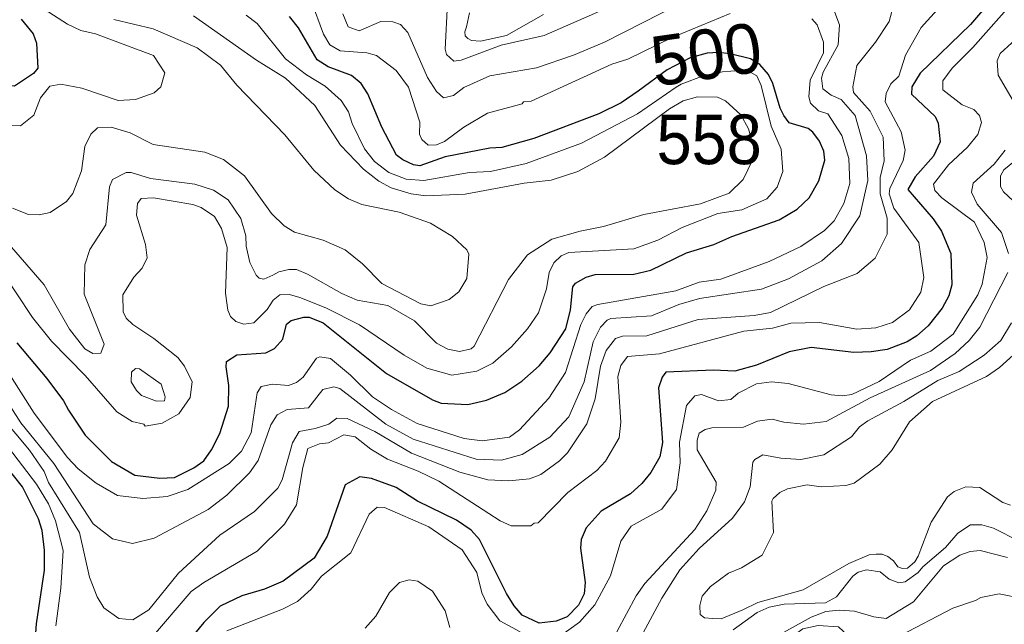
# Model space of a CAD drawing. Extents: x 673.3 to 698.5, y 6984.3 to 7012.3.
# Drawn here: x 687.883 to 689.47, y 7005.405 to 7006.379 of the extents above; entities that cross this region are included whole.
import ezdxf
from ezdxf.enums import TextEntityAlignment as Align

# ---------------------------------------------------------------- set-up
doc = ezdxf.new("R2010")
doc.units = 0
doc.header["$LTSCALE"] = 0.032
doc.layers.add('1', color=7, linetype='Continuous', lineweight=25)
doc.layers.add('2', color=7, linetype='Continuous', lineweight=13)
doc.layers.add('21', color=7, linetype='Continuous')
doc.layers.add('61', color=7, linetype='Continuous')

msp = doc.modelspace()

# ---------------------------------------------------------------- linework, layer by layer
at = {"layer": '1'}
for points in [[(687.8851, 7006.3799), (687.9043, 7006.3563), (687.9098, 7006.3412), (687.9119, 7006.3013), (687.9048, 7006.2927), (687.8743, 7006.2723), (687.7282, 7006.2756), (687.6752, 7006.287), (687.6371, 7006.3051), (687.5577, 7006.3523), (687.5259, 7006.3768), (687.4805, 7006.4252)], [(689.4599, 7006.424), (689.4153, 7006.3713), (689.3345, 7006.2932), (689.321, 7006.2708), (689.3205, 7006.2591), (689.3585, 7006.2234), (689.3635, 7006.2125), (689.3666, 7006.1822), (689.356, 7006.1591), (689.3263, 7006.1259), (689.3145, 7006.1054), (689.3554, 7006.0586), (689.3685, 7006.0382), (689.3837, 7006.0027), (689.3853, 7005.9522), (689.3804, 7005.9341), (689.3699, 7005.9144), (689.3473, 7005.8857), (689.3289, 7005.8696), (689.3134, 7005.8601), (689.2814, 7005.848), (689.2554, 7005.844), (689.2274, 7005.8431), (689.1587, 7005.8512), (689.1234, 7005.844), (689.0707, 7005.8226), (689.0355, 7005.813), (689.0013, 7005.8146), (688.9243, 7005.8111), (688.9183, 7005.803), (688.9123, 7005.7861), (688.9188, 7005.6978), (688.9146, 7005.6747), (688.9002, 7005.6495)], [(688.4667, 7006.2063), (688.4441, 7006.2597), (688.4333, 7006.2763), (688.4178, 7006.2893), (688.3802, 7006.3034), (688.3625, 7006.3147), (688.3322, 7006.3662), (688.3174, 7006.3842)], [(687.8779, 7005.8584), (687.9266, 7005.801), (687.9535, 7005.7652), (687.9612, 7005.75), (687.9884, 7005.7099), (688.0309, 7005.6675), (688.0685, 7005.6455), (688.1085, 7005.6406), (688.1322, 7005.6415), (688.1637, 7005.6569), (688.1795, 7005.6684), (688.1917, 7005.6861), (688.2052, 7005.7125), (688.2191, 7005.7567), (688.22, 7005.7896), (688.2153, 7005.8197), (688.2162, 7005.8286), (688.2326, 7005.839), (688.2797, 7005.8425), (688.2935, 7005.8493), (688.3067, 7005.8643), (688.313, 7005.8887), (688.3202, 7005.8943), (688.3406, 7005.9), (688.3494, 7005.9001), (688.372, 7005.8905), (688.4738, 7005.809), (688.5483, 7005.7667), (688.5619, 7005.7615), (688.6049, 7005.7592), (688.6352, 7005.766), (688.6648, 7005.7784), (688.6921, 7005.7965), (688.7203, 7005.8213), (688.7379, 7005.8422), (688.7633, 7005.8808), (688.7709, 7005.9119), (688.7744, 7005.9487), (688.7789, 7005.9548), (688.7957, 7005.9644), (688.8105, 7005.9685), (688.8726, 7005.9694), (688.9004, 7005.9755), (688.9575, 7006.0034), (689.0017, 7006.0168), (689.0306, 7006.0297), (689.1071, 7006.0566), (689.1362, 7006.0739), (689.1552, 7006.092), (689.1709, 7006.1194), (689.1809, 7006.1528), (689.1793, 7006.1672), (689.172, 7006.1835), (689.1614, 7006.198), (689.154, 7006.2038), (689.123, 7006.2131), (689.1144, 7006.2249), (689.1085, 7006.2367), (689.097, 7006.2766), (689.0899, 7006.2909), (689.0758, 7006.3071), (689.0609, 7006.3164), (689.0281, 7006.3242), (689.0092, 7006.3264), (688.991, 7006.3252), (688.9634, 7006.318), (688.9265, 7006.2987), (688.8795, 7006.2643), (688.8523, 7006.2453), (688.8166, 7006.2273), (688.7117, 7006.1878), (688.6602, 7006.1733), (688.6407, 7006.1721), (688.5687, 7006.1583), (688.528, 7006.1438), (688.5178, 7006.1451), (688.5004, 7006.1532), (688.4904, 7006.1608), (688.4667, 7006.2063)], [(687.9073, 7005.3691), (687.9098, 7005.4056), (687.9228, 7005.492), (687.9227, 7005.5245), (687.9187, 7005.5561), (687.9128, 7005.5746), (687.8871, 7005.6262), (687.8584, 7005.6631)], [(688.9002, 7005.6495), (688.8859, 7005.6319), (688.8672, 7005.6149), (688.8201, 7005.5872), (688.7958, 7005.5604), (688.7877, 7005.5416), (688.7869, 7005.5277), (688.7941, 7005.472), (688.7925, 7005.4541), (688.7833, 7005.4357), (688.7653, 7005.417), (688.7478, 7005.4097), (688.7201, 7005.4066), (688.6928, 7005.4194), (688.6797, 7005.4349), (688.6675, 7005.4547), (688.6241, 7005.5415), (688.6106, 7005.5566), (688.5867, 7005.5726), (688.5242, 7005.6035), (688.4895, 7005.6256), (688.4496, 7005.6401), (688.431, 7005.6426), (688.4074, 7005.6296), (688.3782, 7005.5469), (688.3573, 7005.5115), (688.3075, 7005.4744), (688.2775, 7005.4616), (688.2406, 7005.4506), (688.2059, 7005.434), (688.1798, 7005.408), (688.1214, 7005.3374)]]:
    msp.add_lwpolyline(points, dxfattribs=at)
at = {"layer": '2'}
for points in [[(687.8683, 7006.2089), (687.8842, 7006.208), (687.9056, 7006.2254), (687.9161, 7006.2532), (687.9314, 7006.2723), (687.9488, 7006.2755), (687.9827, 7006.269), (688.0412, 7006.2493), (688.0692, 7006.2507), (688.0996, 7006.2614), (688.1104, 7006.2713), (688.1166, 7006.2934), (688.0986, 7006.3217), (688.0049, 7006.3567), (687.9811, 7006.362), (687.9597, 7006.3723), (687.8239, 7006.4597)], [(689.3772, 7006.4131), (689.336, 7006.3669), (689.3106, 7006.3222), (689.2997, 7006.2885), (689.2869, 7006.2761), (689.2793, 7006.2604), (689.2779, 7006.2471), (689.3038, 7006.1984), (689.3104, 7006.1692), (689.307, 7006.1522), (689.2852, 7006.1074), (689.2846, 7006.0988), (689.2919, 7006.0757), (689.3322, 7006.02), (689.3405, 7005.9637), (689.3356, 7005.9403), (689.317, 7005.9117), (689.29, 7005.8912), (689.2629, 7005.8829), (689.232, 7005.8806), (689.172, 7005.8911), (689.1256, 7005.8904), (689.0962, 7005.8823), (689.0502, 7005.8773), (688.9143, 7005.8409), (688.8626, 7005.8364), (688.8519, 7005.8219), (688.8471, 7005.804), (688.8519, 7005.7305), (688.8493, 7005.7052), (688.8271, 7005.6679), (688.8131, 7005.6528), (688.7664, 7005.6175), (688.7188, 7005.5682), (688.7119, 7005.5677), (688.7068, 7005.5638), (688.6748, 7005.5637), (688.6572, 7005.5715), (688.5584, 7005.6356), (688.5251, 7005.6518), (688.4759, 7005.6708), (688.4487, 7005.6871), (688.4236, 7005.707), (688.4051, 7005.7103), (688.3804, 7005.6974), (688.3658, 7005.6956), (688.347, 7005.688), (688.3389, 7005.6578), (688.3291, 7005.5972), (688.3095, 7005.5662), (688.2658, 7005.5227), (688.1796, 7005.4725), (688.159, 7005.4578), (688.0919, 7005.3795)], [(689.0281, 7006.3893), (688.9348, 7006.3507), (688.8631, 7006.3157), (688.8371, 7006.3075), (688.7072, 7006.2482), (688.695, 7006.247), (688.6928, 7006.2437), (688.6369, 7006.2286), (688.5987, 7006.2062), (688.5676, 7006.1828), (688.5544, 7006.1777), (688.5411, 7006.177), (688.531, 7006.1863), (688.5272, 7006.195), (688.5279, 7006.2139), (688.5094, 7006.2704), (688.4897, 7006.2973), (688.458, 7006.3214), (688.4423, 7006.326), (688.3993, 7006.329), (688.3827, 7006.3387), (688.3723, 7006.3559), (688.3527, 7006.4099)], [(688.8354, 7006.4004), (688.7284, 7006.3539), (688.6587, 7006.3382), (688.5944, 7006.3139), (688.5827, 7006.3122), (688.5709, 7006.323), (688.5686, 7006.3315), (688.5726, 7006.4057)], [(688.7545, 7005.3861), (688.7851, 7005.4081), (688.8097, 7005.4361), (688.8351, 7005.483), (688.8517, 7005.5387), (688.8686, 7005.563), (688.9179, 7005.5906), (688.9413, 7005.6223), (688.9472, 7005.6649), (688.9465, 7005.6984), (688.9574, 7005.7575), (688.971, 7005.7732), (688.9817, 7005.7754), (689.0091, 7005.7649), (689.0291, 7005.7674), (689.0412, 7005.7773), (689.0705, 7005.7923), (689.0948, 7005.7958), (689.1218, 7005.7932), (689.1909, 7005.7747), (689.2088, 7005.7731), (689.2244, 7005.7755), (689.2685, 7005.7963), (689.3186, 7005.8308), (689.3515, 7005.8449), (689.3876, 7005.8723), (689.4275, 7005.9357), (689.4344, 7005.9532), (689.4422, 7005.9962), (689.4375, 7006.0203), (689.422, 7006.0532), (689.3693, 7006.0922), (689.3581, 7006.104), (689.3561, 7006.1142), (689.3799, 7006.1455), (689.4105, 7006.1736), (689.4273, 7006.1944), (689.4334, 7006.2134), (689.4302, 7006.2249), (689.4208, 7006.2343), (689.4019, 7006.242), (689.3708, 7006.2661), (689.3708, 7006.2808), (689.3858, 7006.3012), (689.4193, 7006.3347), (689.4906, 7006.4154)], [(689.0666, 7005.9024), (689.093, 7005.9076), (689.1791, 7005.9492), (689.2326, 7005.9703), (689.262, 7005.9948), (689.2811, 7006.0336), (689.2811, 7006.0594), (689.2698, 7006.0985), (689.2698, 7006.1248), (689.2762, 7006.1519), (689.2746, 7006.1897), (689.2536, 7006.2321), (689.2271, 7006.2617), (689.2258, 7006.2709), (689.2325, 7006.3057), (689.2623, 7006.3433), (689.2843, 7006.3765), (689.2925, 7006.4066)], [(688.4037, 7006.3888), (688.4122, 7006.3677), (688.43, 7006.3612), (688.4647, 7006.3764), (688.4844, 7006.3757), (688.4964, 7006.3714), (688.5084, 7006.3584), (688.5401, 7006.2862), (688.5546, 7006.2636), (688.566, 7006.2536), (688.5823, 7006.2572), (688.5986, 7006.2698), (688.6406, 7006.2889), (688.7156, 7006.3015), (688.7753, 7006.322), (688.8253, 7006.3428), (688.947, 7006.4048)], [(688.6079, 7006.3901), (688.6029, 7006.368), (688.6004, 7006.3598), (688.6009, 7006.353), (688.6054, 7006.3491), (688.6108, 7006.3455), (688.6254, 7006.3448), (688.6676, 7006.3536)], [(689.1917, 7006.4039), (689.2045, 7006.3708)], [(687.8557, 7006.0289), (687.9219, 7005.9522), (687.9628, 7005.8803), (687.9875, 7005.8491), (688.0008, 7005.8415), (688.0135, 7005.8418), (688.0188, 7005.8566), (687.9864, 7005.9369), (687.9875, 7005.9843), (687.9959, 7006.009), (688.0213, 7006.0486), (688.0277, 7006.1099), (688.0324, 7006.1219), (688.0546, 7006.1329), (688.0622, 7006.1329), (688.0934, 7006.1233), (688.1651, 7006.1143), (688.195, 7006.1043), (688.2189, 7006.0889), (688.2391, 7006.0587), (688.2475, 7006.0311), (688.2477, 7006.0142), (688.2537, 7005.988), (688.264, 7005.9675), (688.2687, 7005.9625), (688.2765, 7005.9609), (688.291, 7005.9673), (688.3003, 7005.9731), (688.3166, 7005.9765), (688.3289, 7005.9765), (688.3469, 7005.9691), (688.4022, 7005.938), (688.4266, 7005.9273), (688.4762, 7005.9188), (688.5194, 7005.8939), (688.5549, 7005.8578), (688.5729, 7005.8483), (688.5915, 7005.8448), (688.6107, 7005.8488), (688.6153, 7005.8532), (688.6708, 7005.9605), (688.7016, 7006.0004), (688.7404, 7006.0253), (688.786, 7006.0385), (688.8237, 7006.0459), (688.889, 7006.0655), (688.9803, 7006.0823), (689.0263, 7006.0995), (689.0489, 7006.1217), (689.0638, 7006.153), (689.0674, 7006.1692), (689.0578, 7006.2033), (689.0455, 7006.2261), (689.0205, 7006.2486), (689.0075, 7006.2543), (688.9756, 7006.2552), (688.9522, 7006.2486), (688.93, 7006.2358), (688.8257, 7006.1576), (688.7824, 7006.1345), (688.7393, 7006.1205), (688.6961, 7006.1158), (688.601, 7006.098), (688.5372, 7006.0956), (688.5138, 7006.0984), (688.4816, 7006.1085), (688.4616, 7006.1193), (688.4368, 7006.1383), (688.4, 7006.177), (688.3584, 7006.2411), (688.311, 7006.2848), (688.2646, 7006.3139), (688.1627, 7006.3856)], [(688.0345, 7006.3795), (688.0981, 7006.3644), (688.169, 7006.334), (688.2063, 7006.3062), (688.2328, 7006.274), (688.3101, 7006.1935), (688.3567, 7006.1368), (688.3909, 7006.1053), (688.413, 7006.0906), (688.4345, 7006.0813), (688.4943, 7006.069), (688.5452, 7006.0514), (688.5802, 7006.0301), (688.6033, 7006.0086), (688.6068, 7006.0016), (688.6036, 7005.9623), (688.5904, 7005.9407), (688.575, 7005.9286), (688.5455, 7005.918), (688.5294, 7005.9216), (688.4665, 7005.954), (688.4354, 7005.986), (688.4073, 7006.0083), (688.3718, 7006.024), (688.3257, 7006.0366), (688.309, 7006.047), (688.2885, 7006.0671), (688.245, 7006.1276), (688.211, 7006.1541), (688.1814, 7006.1656), (688.0981, 7006.1782), (688.0606, 7006.1968), (688.0302, 7006.2063), (688.0081, 7006.2048), (687.9973, 7006.195), (687.9878, 7006.175), (687.9824, 7006.1356), (687.9683, 7006.0989), (687.9583, 7006.0864), (687.932, 7006.0685), (687.9139, 7006.0646), (687.8971, 7006.0654), (687.8713, 7006.0757)], [(688.2479, 7006.3866), (688.2658, 7006.373), (688.311, 7006.3164), (688.3451, 7006.2903), (688.375, 7006.2719), (688.401, 7006.2492), (688.4128, 7006.231), (688.4189, 7006.2122), (688.4387, 7006.171), (688.4548, 7006.1507), (688.4776, 7006.1328), (688.5055, 7006.1225), (688.5342, 7006.12), (688.6081, 7006.1329), (688.6416, 7006.1345), (688.699, 7006.1475), (688.7882, 7006.1805), (688.8788, 7006.2275), (688.941, 7006.2705), (688.9489, 7006.2753), (688.9861, 7006.2892), (689.0156, 7006.2954), (689.0428, 7006.2976), (689.0585, 7006.296), (689.0708, 7006.2887), (689.0781, 7006.2731), (689.0939, 7006.2079), (689.1104, 7006.1704), (689.1127, 7006.1348), (689.1039, 7006.1095), (689.0869, 7006.0905), (689.0467, 7006.0731), (689.0083, 7006.0671), (688.9508, 7006.0444), (688.9117, 7006.024), (688.8727, 7006.0101), (688.7678, 7006.0042), (688.7558, 7005.9989), (688.7438, 7005.9874), (688.7364, 7005.9718), (688.7321, 7005.9454), (688.7191, 7005.9067), (688.7015, 7005.8808), (688.6758, 7005.8518), (688.6456, 7005.826), (688.6194, 7005.8127), (688.5792, 7005.8065), (688.5389, 7005.8176), (688.5023, 7005.8386), (688.4303, 7005.8874), (688.376, 7005.9149)], [(688.6676, 7006.3536), (688.7272, 7006.3878)], [(689.1685, 7006.3711), (689.1596, 7006.3806)], [(689.4878, 7006.2422), (689.4601, 7006.29), (689.4587, 7006.313), (689.4633, 7006.3247), (689.5195, 7006.3762)], [(689.2045, 7006.3708), (689.2023, 7006.3389), (689.1779, 7006.2948), (689.1753, 7006.2848), (689.1773, 7006.2678), (689.1908, 7006.2577), (689.2072, 7006.2508), (689.2296, 7006.2251), (689.2478, 7006.1601), (689.2501, 7006.1203), (689.2371, 7006.0631), (689.2076, 7006.0188), (689.1758, 7005.9909), (689.1221, 7005.9614), (689.0788, 7005.9448), (688.9786, 7005.9299), (688.9454, 7005.9203), (688.9014, 7005.9021), (688.8359, 7005.8977), (688.83, 7005.8951), (688.8192, 7005.8836), (688.8074, 7005.8601), (688.7928, 7005.7954), (688.7682, 7005.7395), (688.7371, 7005.7065), (688.6928, 7005.6784), (688.6595, 7005.6695), (688.6184, 7005.6709), (688.5172, 7005.703), (688.4729, 7005.7274), (688.3986, 7005.785), (688.3893, 7005.7875), (688.3713, 7005.7833), (688.3482, 7005.7536), (688.3137, 7005.751), (688.2976, 7005.7423), (688.2877, 7005.7261), (688.2672, 7005.6689), (688.2531, 7005.649), (688.2165, 7005.6132), (688.1864, 7005.5897), (688.0997, 7005.5439), (688.0648, 7005.5353), (688.0322, 7005.5424), (688.0011, 7005.5669), (687.938, 7005.6642), (687.8848, 7005.7297), (687.8357, 7005.8054)], [(687.8487, 7005.835), (687.9058, 7005.7451), (687.9596, 7005.6735), (687.9769, 7005.6554), (688.006, 7005.6321), (688.0403, 7005.6126), (688.0812, 7005.6078), (688.1205, 7005.6111), (688.1538, 7005.6222), (688.2206, 7005.6638), (688.2405, 7005.6837), (688.256, 7005.7132), (688.2656, 7005.7779), (688.2721, 7005.7881), (688.2902, 7005.7917), (688.3159, 7005.79), (688.3289, 7005.7944), (688.3399, 7005.8034), (688.3613, 7005.8337), (688.3667, 7005.8357), (688.3837, 7005.8333), (688.4162, 7005.8064), (688.4513, 7005.7716), (688.4821, 7005.7508), (688.5235, 7005.7284), (688.5991, 7005.7043), (688.6285, 7005.7006), (688.6721, 7005.7067), (688.6883, 7005.7182), (688.7359, 7005.7693), (688.7624, 7005.8108), (688.7871, 7005.8881), (688.7959, 7005.9053), (688.8055, 7005.9169), (688.8149, 7005.9204), (688.9402, 7005.9423), (688.978, 7005.9561), (689.0131, 7005.9613), (689.0908, 7005.9898), (689.1418, 7006.0136), (689.1802, 7006.0397), (689.1958, 7006.0551), (689.2113, 7006.0831), (689.2208, 7006.1151), (689.2192, 7006.1555), (689.2081, 7006.1927), (689.1855, 7006.2278), (689.1703, 7006.2325), (689.1575, 7006.2447), (689.1549, 7006.2552), (689.1571, 7006.2818), (689.1784, 7006.3261), (689.1785, 7006.3428), (689.1685, 7006.3711)], [(689.4765, 7006.0027), (689.4654, 7006.0363), (689.4262, 7006.082), (689.4171, 7006.1014), (689.4197, 7006.1159), (689.4535, 7006.1466), (689.4716, 7006.1689)], [(689.5166, 7006.057), (689.4685, 7006.102), (689.4636, 7006.1105), (689.4636, 7006.1278), (689.4694, 7006.1371), (689.4951, 7006.158)], [(688.376, 7005.9149), (688.3345, 7005.9315), (688.3177, 7005.9363), (688.3023, 7005.9358), (688.2912, 7005.9272), (688.2816, 7005.9121), (688.2601, 7005.8909), (688.2439, 7005.8887), (688.2312, 7005.8927), (688.2223, 7005.9012), (688.2181, 7005.9112), (688.2143, 7005.9385), (688.2174, 7006.0122), (688.208, 7006.0428), (688.197, 7006.0623), (688.1752, 7006.0768), (688.1619, 7006.0817), (688.0983, 7006.0921), (688.0784, 7006.0913), (688.0728, 7006.0833), (688.071, 7006.0641), (688.0857, 7006.017), (688.088, 7005.9954), (688.0803, 7005.979), (688.0668, 7005.9641), (688.0491, 7005.9358), (688.0496, 7005.9083), (688.0544, 7005.898), (688.0653, 7005.8878), (688.0989, 7005.8656), (688.1379, 7005.8347), (688.1485, 7005.8207), (688.1606, 7005.7957), (688.1577, 7005.7702), (688.139, 7005.7443), (688.1124, 7005.729), (688.0852, 7005.7242), (688.0828, 7005.7274), (688.0641, 7005.7317), (688.0391, 7005.7471), (687.9884, 7005.8059), (687.9339, 7005.8613), (687.9036, 7005.8995), (687.85, 7005.9786)], [(688.9783, 7005.7128), (688.9877, 7005.7191), (688.9986, 7005.7216), (689.0494, 7005.7226), (689.0723, 7005.7322), (689.0959, 7005.7355), (689.1144, 7005.7307), (689.1464, 7005.7275), (689.1829, 7005.7319), (689.2537, 7005.7699), (689.3512, 7005.8137), (689.3908, 7005.8411), (689.4135, 7005.8624), (689.4307, 7005.8836), (689.4756, 7005.9718)], [(687.8319, 7005.7645), (687.8987, 7005.6857), (687.9219, 7005.6509), (687.9292, 7005.6332), (687.9789, 7005.5531), (687.995, 7005.481), (688.0075, 7005.4489), (688.0185, 7005.4316), (688.0427, 7005.4141), (688.0649, 7005.4121), (688.091, 7005.4282), (688.1386, 7005.4872), (688.2056, 7005.5487), (688.2612, 7005.5867), (688.2987, 7005.6241), (688.3059, 7005.6378), (688.3227, 7005.6971), (688.3331, 7005.7158), (688.3592, 7005.7202), (688.3809, 7005.7274), (688.3941, 7005.7373), (688.4104, 7005.7366), (688.4551, 7005.7154), (688.5143, 7005.6809), (688.5924, 7005.65), (688.6372, 7005.6377), (688.6714, 7005.6363), (688.7048, 7005.6395), (688.7229, 7005.6463), (688.7531, 7005.6684), (688.7658, 7005.6813), (688.797, 7005.7279), (688.8105, 7005.7684), (688.8191, 7005.8209), (688.8284, 7005.8464), (688.8431, 7005.8655), (688.8544, 7005.8691), (688.8938, 7005.87), (688.9765, 7005.896), (689.0666, 7005.9024)], [(688.8879, 7005.3909), (688.9178, 7005.4471), (688.9469, 7005.4925), (688.9781, 7005.5271), (689.0317, 7005.5757), (689.0514, 7005.6021), (689.0605, 7005.6267), (689.0646, 7005.6661), (689.0679, 7005.6706), (689.0808, 7005.6778), (689.1095, 7005.6727), (689.142, 7005.6705), (689.1791, 7005.678), (689.2235, 7005.7072), (689.2364, 7005.7233), (689.2499, 7005.733), (689.3078, 7005.7639), (689.3629, 7005.7976), (689.3971, 7005.8123), (689.4374, 7005.8384), (689.4644, 7005.862), (689.4814, 7005.8906)], [(689.507, 7005.8589), (689.4621, 7005.8188), (689.4413, 7005.8043), (689.3542, 7005.7638), (689.3174, 7005.7311), (689.2891, 7005.6861), (689.2694, 7005.6629), (689.2277, 7005.6323), (689.2144, 7005.6285), (689.1745, 7005.6265), (689.1524, 7005.6297), (689.1205, 7005.6234), (689.1079, 7005.6173), (689.0972, 7005.6079), (689.0953, 7005.6032), (689.0978, 7005.5531), (689.0798, 7005.5164), (689.0464, 7005.496), (689.0255, 7005.4871), (688.9966, 7005.4657), (688.9831, 7005.4502), (688.9793, 7005.4354), (688.9798, 7005.4208), (688.9869, 7005.4154), (688.9999, 7005.4144), (689.0137, 7005.4139), (689.0486, 7005.4284), (689.0728, 7005.4401), (689.146, 7005.4602), (689.2195, 7005.5028), (689.2519, 7005.5169), (689.2634, 7005.5178), (689.273, 7005.5181), (689.2822, 7005.5143), (689.2911, 7005.5073), (689.2985, 7005.4977), (689.3059, 7005.4946), (689.3142, 7005.4956), (689.3257, 7005.5057), (689.3312, 7005.5148), (689.3521, 7005.5695), (689.3785, 7005.6104), (689.3894, 7005.6191), (689.4082, 7005.6264), (689.4308, 7005.6256)], [(688.8452, 7005.3929), (688.8765, 7005.4508), (688.8907, 7005.4707), (688.9712, 7005.5579), (688.9903, 7005.5875), (689.0047, 7005.6211), (689.0053, 7005.6342), (688.975, 7005.6859), (688.975, 7005.7017), (688.9783, 7005.7128)], [(687.9407, 7005.4024), (687.9488, 7005.4629), (687.9528, 7005.5238), (687.9404, 7005.5719), (687.929, 7005.5992), (687.9096, 7005.631), (687.8644, 7005.6898)], [(689.4308, 7005.6256), (689.4675, 7005.601), (689.4801, 7005.5971)], [(688.2165, 7005.3946), (688.3066, 7005.4291), (688.3304, 7005.4419), (688.3524, 7005.4616), (688.3695, 7005.4827), (688.4166, 7005.5202), (688.4462, 7005.5822), (688.4592, 7005.5936), (688.471, 7005.5931), (688.5423, 7005.5619), (688.596, 7005.5248), (688.6197, 7005.4883), (688.6279, 7005.4557), (688.6362, 7005.4373)], [(689.4951, 7005.5386), (689.4528, 7005.56), (689.4336, 7005.5654), (689.4153, 7005.5654), (689.3952, 7005.5519), (689.3753, 7005.5285), (689.3386, 7005.4974), (689.3311, 7005.4884), (689.3104, 7005.4733), (689.3001, 7005.4718), (689.2845, 7005.4775), (689.2697, 7005.4896), (689.2479, 7005.4928), (689.2343, 7005.489), (689.2257, 7005.4823), (689.1995, 7005.4489), (689.1815, 7005.4396), (689.1153, 7005.4376), (689.0907, 7005.4326), (689.0716, 7005.4239), (689.0327, 7005.3962)], [(689.4752, 7005.5123), (689.431, 7005.5238), (689.415, 7005.5223), (689.3982, 7005.5164), (689.3721, 7005.4991), (689.3238, 7005.4411), (689.2795, 7005.414), (689.2594, 7005.4168), (689.2284, 7005.4262), (689.2037, 7005.4278), (689.1821, 7005.4253), (689.1584, 7005.4163), (689.0841, 7005.3748)], [(688.5762, 7005.3995), (688.5684, 7005.4264), (688.5483, 7005.4585), (688.5248, 7005.4742), (688.5107, 7005.4766), (688.4952, 7005.4725), (688.4791, 7005.4564), (688.4568, 7005.4178), (688.4395, 7005.3989)], [(689.499, 7005.4465), (689.4619, 7005.4538), (689.4323, 7005.4483), (689.4237, 7005.443), (689.387, 7005.4309), (689.3029, 7005.3866), (689.2658, 7005.3601), (689.255, 7005.3595), (689.2388, 7005.3677), (689.2025, 7005.4006), (689.1697, 7005.4032), (689.1451, 7005.3975), (689.1029, 7005.3668), (689.0801, 7005.3407), (689.0679, 7005.331), (689.0082, 7005.2377), (688.9994, 7005.2072)], [(688.6362, 7005.4373), (688.6569, 7005.4105), (688.6893, 7005.393)]]:
    msp.add_lwpolyline(points, dxfattribs=at)
msp.add_lwpolyline([(688.0759, 7005.8168), (688.0696, 7005.817), (688.063, 7005.8113), (688.0625, 7005.7958), (688.0708, 7005.7815), (688.0789, 7005.7735), (688.1033, 7005.7645), (688.1162, 7005.7649), (688.1173, 7005.7714), (688.1108, 7005.7917)], close=True, dxfattribs=at)

# ---------------------------------------------------------------- texts
at = {"layer": '21', "width": 0.95}
msp.add_text('558', height=0.08, dxfattribs=at).set_placement((688.9094, 7006.1464))
at = {"layer": '61'}
msp.add_text('500', height=0.08, rotation=8.13, dxfattribs=at).set_placement((688.9951, 7006.284), align=Align.CENTER)

doc.saveas('drawing.dxf')
